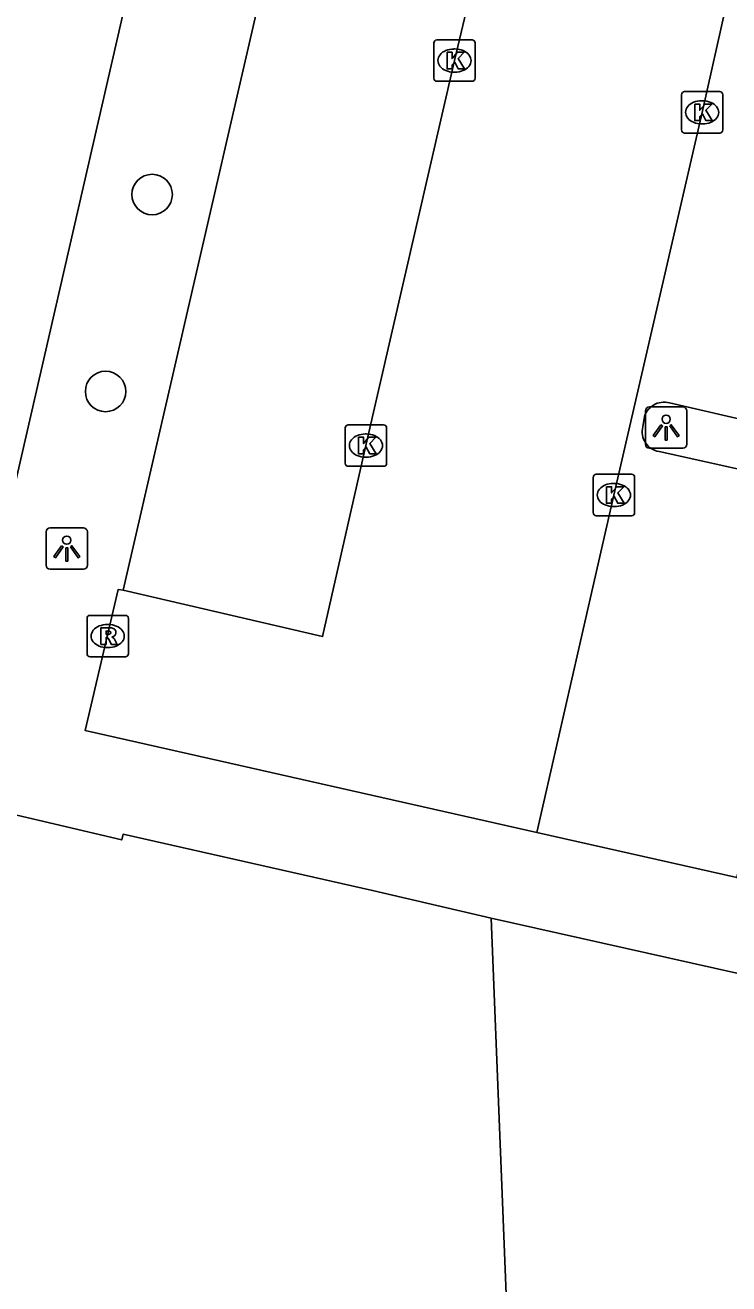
# Model space of a CAD drawing. Extents: x 162172 to 163187, y 382874 to 383684.
# Drawn here: x 162330.1 to 162347.11, y 383088.73 to 383119.14 of the extents above; entities that cross this region are included whole.
import ezdxf

# ---------------------------------------------------------------- set-up
doc = ezdxf.new("R2010")
doc.units = 0
for name, color, linetype in [('IMGEO_Boom', 7, 'Continuous'), ('IMGEO_Kolk', 7, 'Continuous'), ('IMGEO_Lichtpunt', 7, 'Continuous'), ('IMGEO_Pand', 7, 'Continuous'), ('IMGEO_Rijbaan_lokaal_open', 7, 'Continuous'), ('IMGEO_Rioolput', 7, 'Continuous'), ('IMGEO_Voetpad_open', 7, 'Continuous')]:
    doc.layers.add(name, color=color, linetype=linetype)

msp = doc.modelspace()

# ---------------------------------------------------------------- linework, layer by layer
at = {"layer": 'IMGEO_Boom'}
for centre in [(162333.169, 383115.052), (162332.044, 383110.294)]:
    msp.add_circle(centre, 0.489, dxfattribs=at)
at = {"layer": 'IMGEO_Kolk'}
for p, q in [((162339.976, 383117.863), (162339.976, 383118.715)), ((162340.051, 383118.789), (162340.903, 383118.789)), ((162340.977, 383118.715), (162340.977, 383117.863)), ((162340.464, 383118.569), (162340.489, 383118.569)), ((162340.487, 383118.009), (162340.462, 383118.009)), ((162340.903, 383117.789), (162340.051, 383117.789)), ((162345.963, 383116.612), (162345.963, 383117.464)), ((162346.038, 383117.538), (162346.89, 383117.538)), ((162346.964, 383117.464), (162346.964, 383116.612)), ((162346.451, 383117.318), (162346.476, 383117.318)), ((162346.89, 383116.538), (162346.038, 383116.538)), ((162346.474, 383116.758), (162346.449, 383116.758)), ((162337.911, 383109.487), (162338.763, 383109.487)), ((162337.836, 383108.561), (162337.836, 383109.413)), ((162338.324, 383109.267), (162338.349, 383109.267)), ((162338.837, 383109.413), (162338.837, 383108.561)), ((162338.347, 383108.707), (162338.322, 383108.707)), ((162338.763, 383108.487), (162337.911, 383108.487)), ((162343.905, 383108.292), (162344.757, 383108.292)), ((162343.83, 383107.366), (162343.83, 383108.218)), ((162344.318, 383108.072), (162344.343, 383108.072)), ((162344.831, 383108.218), (162344.831, 383107.366)), ((162344.341, 383107.512), (162344.316, 383107.512)), ((162344.757, 383107.292), (162343.905, 383107.292))]:
    msp.add_line(p, q, dxfattribs=at)
for points in [[(162339.976, 383117.863), (162339.976, 383118.715)], [(162340.051, 383118.789), (162340.903, 383118.789)], [(162340.977, 383118.715), (162340.977, 383117.863)], [(162340.297, 383118.489), (162340.42, 383118.489), (162340.42, 383118.338), (162340.55, 383118.489), (162340.714, 383118.489), (162340.568, 383118.338), (162340.721, 383118.089), (162340.569, 383118.089), (162340.484, 383118.253), (162340.42, 383118.186), (162340.42, 383118.089), (162340.297, 383118.089), (162340.297, 383118.489)], [(162340.903, 383117.789), (162340.051, 383117.789)], [(162345.963, 383116.612), (162345.963, 383117.464)], [(162346.038, 383117.538), (162346.89, 383117.538)], [(162346.964, 383117.464), (162346.964, 383116.612)], [(162346.284, 383117.238), (162346.407, 383117.238), (162346.407, 383117.087), (162346.537, 383117.238), (162346.701, 383117.238), (162346.555, 383117.087), (162346.708, 383116.838), (162346.556, 383116.838), (162346.471, 383117.002), (162346.407, 383116.935), (162346.407, 383116.838), (162346.284, 383116.838), (162346.284, 383117.238)], [(162346.89, 383116.538), (162346.038, 383116.538)], [(162337.911, 383109.487), (162338.763, 383109.487)], [(162337.836, 383108.561), (162337.836, 383109.413)], [(162338.157, 383109.187), (162338.28, 383109.187), (162338.28, 383109.036), (162338.41, 383109.187), (162338.574, 383109.187), (162338.428, 383109.036), (162338.581, 383108.787), (162338.429, 383108.787), (162338.344, 383108.951), (162338.28, 383108.884), (162338.28, 383108.787), (162338.157, 383108.787), (162338.157, 383109.187)], [(162338.837, 383109.413), (162338.837, 383108.561)], [(162338.763, 383108.487), (162337.911, 383108.487)], [(162343.905, 383108.292), (162344.757, 383108.292)], [(162343.83, 383107.366), (162343.83, 383108.218)], [(162344.151, 383107.992), (162344.274, 383107.992), (162344.274, 383107.841), (162344.404, 383107.992), (162344.568, 383107.992), (162344.422, 383107.841), (162344.575, 383107.592), (162344.423, 383107.592), (162344.338, 383107.756), (162344.274, 383107.689), (162344.274, 383107.592), (162344.151, 383107.592), (162344.151, 383107.992)], [(162344.831, 383108.218), (162344.831, 383107.366)], [(162344.757, 383107.292), (162343.905, 383107.292)]]:
    msp.add_lwpolyline(points, dxfattribs=at)
for centre, start, end in [((162340.053, 383118.713), 91.552, 178.448), ((162340.053, 383118.713), 91.552, 178.448), ((162340.901, 383118.713), 1.552, 88.448), ((162340.901, 383118.713), 1.552, 88.448), ((162340.053, 383117.865), 181.552, 268.448), ((162340.053, 383117.865), 181.552, 268.448), ((162340.901, 383117.865), 271.552, 358.448), ((162340.901, 383117.865), 271.552, 358.448), ((162346.04, 383117.462), 91.552, 178.448), ((162346.04, 383117.462), 91.552, 178.448), ((162346.888, 383117.462), 1.552, 88.448), ((162346.888, 383117.462), 1.552, 88.448), ((162346.04, 383116.614), 181.552, 268.448), ((162346.04, 383116.614), 181.552, 268.448), ((162346.888, 383116.614), 271.552, 358.448), ((162346.888, 383116.614), 271.552, 358.448), ((162337.913, 383109.411), 91.552, 178.448), ((162337.913, 383109.411), 91.552, 178.448), ((162338.761, 383109.411), 1.552, 88.448), ((162338.761, 383109.411), 1.552, 88.448), ((162337.913, 383108.563), 181.552, 268.448), ((162337.913, 383108.563), 181.552, 268.448), ((162338.761, 383108.563), 271.552, 358.448), ((162338.761, 383108.563), 271.552, 358.448), ((162343.907, 383108.216), 91.552, 178.448), ((162343.907, 383108.216), 91.552, 178.448), ((162344.755, 383108.216), 1.552, 88.448), ((162344.755, 383108.216), 1.552, 88.448), ((162343.907, 383107.368), 181.552, 268.448), ((162343.907, 383107.368), 181.552, 268.448), ((162344.755, 383107.368), 271.552, 358.448), ((162344.755, 383107.368), 271.552, 358.448)]:
    msp.add_arc(centre, 0.0765, start, end, dxfattribs=at)
for centre, major_axis, ratio, start_param, end_param in [((162340.463, 383118.289), (-0.387, 0.002), 0.722429, 4.712389, 7.853982), ((162340.488, 383118.289), (-0.39, 0.002), 0.717154, 1.570796, 4.712389), ((162346.45, 383117.038), (-0.387, 0.002), 0.722429, 4.712389, 7.853982), ((162346.475, 383117.038), (-0.39, 0.002), 0.717154, 1.570796, 4.712389), ((162338.323, 383108.987), (-0.387, 0.002), 0.722429, 4.712389, 7.853982), ((162338.348, 383108.987), (-0.39, 0.002), 0.717154, 1.570796, 4.712389), ((162344.317, 383107.792), (-0.387, 0.002), 0.722429, 4.712389, 7.853982), ((162344.342, 383107.792), (-0.39, 0.002), 0.717154, 1.570796, 4.712389)]:
    msp.add_ellipse(centre, major_axis=major_axis, ratio=ratio, start_param=start_param, end_param=end_param, dxfattribs=at)
at = {"layer": 'IMGEO_Lichtpunt'}
for p, q in [((162345.095, 383109.825), (162345.095, 383109.018)), ((162345.095, 383109.825), (162345.095, 383109.018)), ((162345.997, 383109.92), (162345.189, 383109.92)), ((162345.997, 383109.92), (162345.189, 383109.92)), ((162346.091, 383109.018), (162346.091, 383109.825)), ((162346.091, 383109.018), (162346.091, 383109.825)), ((162345.189, 383108.924), (162345.997, 383108.924)), ((162345.189, 383108.924), (162345.997, 383108.924)), ((162330.607, 383106.902), (162330.607, 383106.095)), ((162330.607, 383106.902), (162330.607, 383106.095)), ((162331.509, 383106.997), (162330.701, 383106.997)), ((162331.509, 383106.997), (162330.701, 383106.997)), ((162331.603, 383106.095), (162331.603, 383106.902)), ((162331.603, 383106.095), (162331.603, 383106.902)), ((162330.701, 383106.001), (162331.509, 383106.001)), ((162330.701, 383106.001), (162331.509, 383106.001))]:
    msp.add_line(p, q, dxfattribs=at)
for points in [[(162345.469, 383109.489), (162345.508, 383109.461), (162345.32, 383109.199), (162345.282, 383109.226), (162345.469, 383109.489)], [(162345.681, 383109.461), (162345.719, 383109.488), (162345.906, 383109.226), (162345.867, 383109.198), (162345.681, 383109.461)], [(162345.571, 383109.441), (162345.618, 383109.441), (162345.618, 383109.119), (162345.571, 383109.119), (162345.571, 383109.441)], [(162330.981, 383106.566), (162331.02, 383106.538), (162330.832, 383106.276), (162330.794, 383106.303), (162330.981, 383106.566)], [(162331.083, 383106.518), (162331.13, 383106.518), (162331.13, 383106.196), (162331.083, 383106.196), (162331.083, 383106.518)], [(162331.193, 383106.538), (162331.231, 383106.565), (162331.418, 383106.303), (162331.379, 383106.275), (162331.193, 383106.538)]]:
    msp.add_lwpolyline(points, dxfattribs=at)
for centre in [(162345.594, 383109.623), (162331.106, 383106.7)]:
    msp.add_circle(centre, 0.0994, dxfattribs=at)
for centre, start, end in [((162345.189, 383109.825), 90, 180), ((162345.189, 383109.825), 90, 180), ((162345.997, 383109.825), 0, 90), ((162345.997, 383109.825), 0, 90), ((162345.189, 383109.018), 180, 270), ((162345.189, 383109.018), 180, 270), ((162345.997, 383109.018), 270, 0), ((162345.997, 383109.018), 270, 360), ((162330.701, 383106.902), 90, 180), ((162330.701, 383106.902), 90, 180), ((162331.509, 383106.902), 0, 90), ((162331.509, 383106.902), 0, 90), ((162330.701, 383106.095), 180, 270), ((162330.701, 383106.095), 180, 270), ((162331.509, 383106.095), 270, 0), ((162331.509, 383106.095), 270, 360)]:
    msp.add_arc(centre, 0.0946, start, end, dxfattribs=at)
at = {"layer": 'IMGEO_Pand'}
for points in [[(162341.366, 383097.566), (162341.833, 383085.858), (162337.163, 383086.917), (162334.903, 383076.836), (162328.404, 383078.31), (162328.134, 383078.371), (162328.56, 383080.273), (162325.466, 383080.966), (162325.131, 383079.473), (162325.133, 383079.031), (162324.713, 383079.125), (162324.807, 383079.544), (162325.238, 383081.014), (162322.144, 383081.707), (162321.72, 383079.816), (162321.455, 383079.876), (162314.948, 383081.342), (162317.212, 383091.411), (162312.553, 383092.454), (162318.021, 383102.852)], [(162318.021, 383102.852), (162326.899, 383100.868), (162326.361, 383098.458), (162327.63, 383098.175), (162328.029, 383099.962), (162328.137, 383099.939), (162328.251, 383100.447), (162332.436, 383099.459), (162332.467, 383099.595), (162338.495, 383098.24), (162341.366, 383097.566)]]:
    msp.add_lwpolyline(points, dxfattribs=at)
at = {"layer": 'IMGEO_Rijbaan_lokaal_open'}
for points in [[(162341.123, 383121.005), (162340.478, 383118.289), (162338.338, 383108.987), (162337.289, 383104.371), (162332.467, 383105.494)], [(162347.052, 383119.66), (162346.463, 383117.038), (162344.33, 383107.792), (162342.467, 383099.634)], [(162342.467, 383099.634), (162331.552, 383102.102), (162332.345, 383105.506), (162332.467, 383105.494)]]:
    msp.add_lwpolyline(points, dxfattribs=at)
at = {"layer": 'IMGEO_Rioolput'}
for p, q in [((162331.595, 383103.958), (162331.595, 383104.81)), ((162331.67, 383104.884), (162332.522, 383104.884)), ((162332.083, 383104.664), (162332.108, 383104.664)), ((162332.596, 383104.81), (162332.596, 383103.958)), ((162332.106, 383104.104), (162332.081, 383104.104)), ((162332.522, 383103.884), (162331.67, 383103.884))]:
    msp.add_line(p, q, dxfattribs=at)
for points in [[(162331.595, 383103.958), (162331.595, 383104.81)], [(162331.67, 383104.884), (162332.522, 383104.884)], [(162332.596, 383104.81), (162332.596, 383103.958)], [(162332.184, 383104.582), (162331.932, 383104.584), (162331.932, 383104.184)], [(162331.932, 383104.184), (162332.056, 383104.184), (162332.056, 383104.346), (162332.067, 383104.346)], [(162332.11, 383104.503), (162332.056, 383104.503), (162332.056, 383104.422)], [(162332.056, 383104.422), (162332.108, 383104.422)], [(162332.114, 383104.317), (162332.185, 383104.184), (162332.325, 383104.184), (162332.26, 383104.31)], [(162332.522, 383103.884), (162331.67, 383103.884)]]:
    msp.add_lwpolyline(points, dxfattribs=at)
for centre, radius, start, end in [((162331.672, 383104.808), 0.0765, 91.552, 178.448), ((162331.672, 383104.808), 0.0765, 91.552, 178.448), ((162332.52, 383104.808), 0.0765, 1.552, 88.448), ((162332.52, 383104.808), 0.0765, 1.552, 88.448), ((162332.066, 383104.293), 0.0533, 26.0293, 88.6989), ((162332.092, 383104.611), 0.19, 274.7715, 282.9687), ((162332.116, 383104.407), 0.0964, 77.0061, 93.1865), ((162332.13, 383104.464), 0.0378, 276.6634, 79.6772), ((162332.183, 383104.472), 0.109, 350.3612, 89.416), ((162332.181, 383104.472), 0.112, 277.5842, 350.9817), ((162332.165, 383104.257), 0.108, 29.5134, 73.7905), ((162331.672, 383103.96), 0.0765, 181.552, 268.448), ((162331.672, 383103.96), 0.0765, 181.552, 268.448), ((162332.52, 383103.96), 0.0765, 271.552, 358.448), ((162332.52, 383103.96), 0.0765, 271.552, 358.448)]:
    msp.add_arc(centre, radius, start, end, dxfattribs=at)
for centre, major_axis, ratio, start_param, end_param in [((162332.082, 383104.384), (-0.387, 0.002), 0.722429, 4.712389, 7.853982), ((162332.107, 383104.384), (-0.39, 0.002), 0.717154, 1.570796, 4.712389)]:
    msp.add_ellipse(centre, major_axis=major_axis, ratio=ratio, start_param=start_param, end_param=end_param, dxfattribs=at)
at = {"layer": 'IMGEO_Voetpad_open'}
for points in [[(162333.239, 383122.813), (162329.412, 383106.168)], [(162332.467, 383105.494), (162336.308, 383122.121)], [(162351.891, 383118.567), (162349.722, 383109.087), (162345.676, 383110.016)], [(162345.059, 383109.639), (162345.032, 383109.44)], [(162345.422, 383108.841), (162349.45, 383107.947), (162347.302, 383098.547), (162342.467, 383099.634)], [(162355.473, 383094.41), (162341.366, 383097.566)]]:
    msp.add_lwpolyline(points, dxfattribs=at)
for centre, radius, start, end in [((162345.539, 383109.547), 0.488, 73.6773, 169.1743), ((162345.501, 383109.319), 0.485, 165.563, 260.5721)]:
    msp.add_arc(centre, radius, start, end, dxfattribs=at)

doc.saveas('drawing.dxf')
